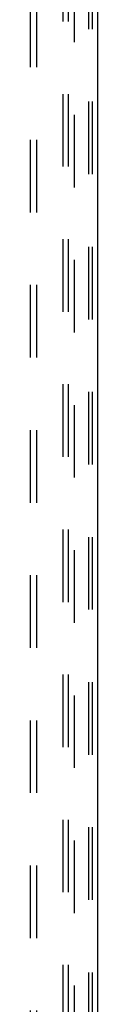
# Model space of a CAD drawing. Header units: inches. Extents: x 0 to 262, y 0 to 169.
# Tile 271 of 284: x 152.62 to 153.95, y 87.47 to 106.99. Entities that reach past the tile are written whole.
import ezdxf

# ---------------------------------------------------------------- set-up
doc = ezdxf.new("R2010")
doc.units = ezdxf.units.IN
doc.header["$LTSCALE"] = 14.384615
doc.header["$MEASUREMENT"] = 0
doc.linetypes.add('HIDDEN', pattern=[0.2, 0.1, -0.1])
doc.layers.get('0').update_dxf_attribs({"linetype": 'CONTINUOUS'})
doc.layers.add('DEFAULT_2', color=8, linetype='HIDDEN')
doc.layers.add('SUBPANEL', color=7, linetype='CONTINUOUS')

msp = doc.modelspace()

# ---------------------------------------------------------------- linework, layer by layer
at = {"color": 3, "linetype": 'Continuous'}
msp.add_line((153.949, 125.906), (153.949, 49.33), dxfattribs=at)
at = {"layer": 'DEFAULT_2', "color": 8, "linetype": 'HIDDEN'}
for p, q in [((153.27, 49.413), (153.27, 125.531)), ((153.374, 49.413), (153.374, 125.531)), ((153.771, 125.501), (153.771, 49.443)), ((153.845, 125.501), (153.845, 49.443))]:
    msp.add_line(p, q, dxfattribs=at)
at = {"layer": 'SUBPANEL', "color": 8, "linetype": 'HIDDEN'}
for p, q in [((152.62, 51.382), (152.62, 119.069)), ((152.745, 51.382), (152.745, 119.069)), ((153.495, 57.632), (153.495, 112.819))]:
    msp.add_line(p, q, dxfattribs=at)

doc.saveas('drawing.dxf')
